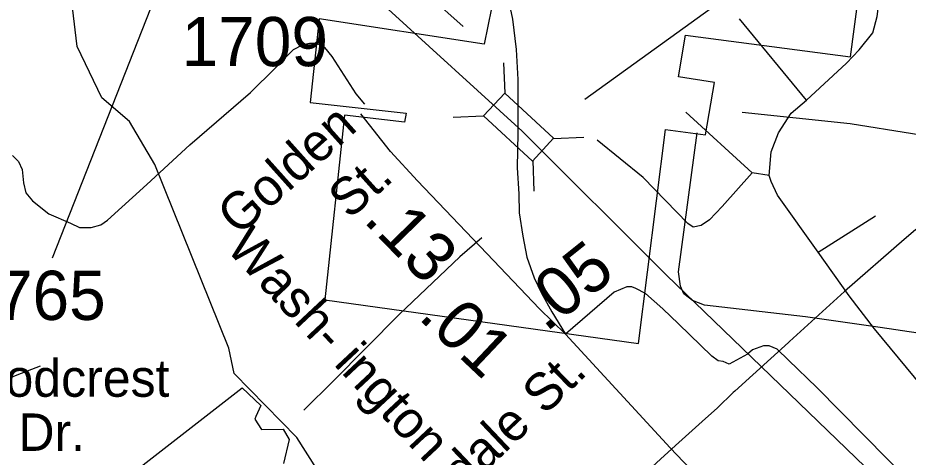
# Model space of a CAD drawing. Extents: x 2169602 to 2449496, y 721995 to 810662.
# Drawn here: x 2395899 to 2398161, y 760928 to 762044 of the extents above; entities that cross this region are included whole.
import ezdxf

# ---------------------------------------------------------------- set-up
doc = ezdxf.new("R2010")
doc.units = 0
doc.layers.add('Default', color=7, linetype='Continuous')

msp = doc.modelspace()

# ---------------------------------------------------------------- linework, layer by layer
at = {"layer": 'Default'}
for p, q in [((2397339.6, 761837.5), (2399226.4, 763199.6)), ((2396616.9, 763034.4), (2395986, 761433.3)), ((2397902.5, 761834.4), (2397732, 762041.7)), ((2397132.9, 761929.9), (2397135.9, 761852.8)), ((2397005.1, 761791.9), (2397082.2, 761794.9)), ((2397764.2, 761650.1), (2397596.1, 761804.4)), ((2397259.6, 761737.6), (2397336.7, 761740.5)), ((2397207.1, 761681), (2397210, 761603.9)), ((2397808, 761643.2), (2397764.2, 761650.1)), ((2397932.4, 761448.5), (2398077.5, 761540.7))]:
    msp.add_line(p, q, dxfattribs=at)
for points in [[(2393113.8, 763990.4), (2393664.8, 763904.2), (2394123.2, 763828.7), (2394419.3, 763776.4), (2394545.5, 763757.3), (2394677.6, 763718), (2394811.6, 763680.7), (2394880.6, 763662.8), (2394981.1, 763624.6), (2395085.9, 763586.4), (2395154.7, 763558), (2395254.1, 763507.2), (2395455, 763380.5), (2395577.5, 763297.3), (2395641.8, 763239.7), (2395885.2, 763011), (2396178.6, 762712.7), (2396830.1, 762074.7), (2397180.4, 761755.6)], [(2396658, 760898.6), (2396607.4, 760977.5), (2396448.2, 761140.5), (2396435.4, 761204.7), (2396247, 761671.3), (2396182.8, 761780.5), (2396112.2, 761840.4), (2396050.1, 761971), (2396026.5, 762170.1), (2396058.6, 762358.4), (2396198.4, 762481.7), (2395686.4, 763312.2)], [(2400226.9, 762691.7), (2400142.7, 762773.5), (2400032.7, 762881.6), (2399877.4, 763036.3), (2399628.2, 762811.5), (2399364.7, 762577.8), (2399103.2, 762340.1), (2398871.7, 762130), (2398419.9, 761721.1), (2398179.7, 761504.9), (2398150.9, 761480.6), (2397998.9, 761348.6), (2397859.4, 761221.7), (2397856.7, 761219.3), (2397811.9, 761178.6), (2397720.7, 761095.6), (2397716.4, 761091.6), (2397676.7, 761053.3), (2397637.4, 761018.1), (2397578.4, 760965.3), (2397541.4, 760931.7), (2397427.4, 760826.9)], [(2400226.9, 762691.7), (2400142.7, 762773.5), (2400032.7, 762881.6), (2399877.4, 763036.3), (2399628.2, 762811.5), (2399364.7, 762577.8), (2399103.2, 762340.1), (2398871.7, 762130), (2398419.9, 761721.1), (2398179.7, 761504.9), (2398150.9, 761480.6), (2397998.9, 761348.6), (2397859.4, 761221.7), (2397856.7, 761219.3), (2397811.9, 761178.6), (2397720.7, 761095.6), (2397716.4, 761091.6), (2397676.7, 761053.3), (2397637.4, 761018.1), (2397578.4, 760965.3), (2397541.4, 760931.7), (2397427.4, 760826.9)], [(2396699.2, 762540.9), (2396805.1, 762484.8), (2396911.7, 762419.8), (2396991.8, 762354.9), (2397039.7, 762302.6), (2397079.4, 762245.2), (2397104, 762201), (2397126.1, 762153.1), (2397141.9, 762104.5), (2397155.7, 762040.2), (2397164.6, 761963.3), (2397169, 761887), (2397169, 761837.8), (2397169, 761751.4)], [(2397902.5, 761834.4), (2398003.8, 761928.8), (2398036.1, 761962.2), (2398070.6, 762006), (2398082.1, 762047.4), (2398089, 762100.4), (2398096, 762208.7), (2398091.3, 762283.5)], [(2397030.4, 762021.8), (2396859.5, 762174.9)], [(2395885.3, 761694.5), (2395900.6, 761679.2), (2395910.4, 761658.4), (2395913.7, 761624.6), (2395919.2, 761599.5), (2395936.6, 761578.7), (2395978.1, 761546), (2396032.7, 761521.9), (2396055.7, 761511), (2396085.1, 761511.6), (2396110.3, 761518.1), (2396126.6, 761530.1), (2396227.1, 761620.8), (2396336.3, 761721.2), (2396490.3, 761853.9), (2396552.5, 761916.1), (2396599.5, 761963.1), (2396623.5, 761976.2), (2396639.9, 761979.5), (2396658.5, 761979.5), (2396678.1, 761968.6), (2396696.7, 761945.6), (2396757.8, 761850.6), (2396779.7, 761824.4)], [(2397808, 761643.2), (2397812.6, 761703.1), (2397831, 761751.4), (2397863.3, 761802.1), (2397902.5, 761834.4)], [(2397290.1, 761240), (2397224.5, 761304.3), (2397090.8, 761445.5), (2396914.2, 761629.7), (2396846.1, 761704.1), (2396770.4, 761799.9)], [(2398330, 761723.6), (2398013.3, 761774.4), (2397739.2, 761803.3)], [(2397169, 761751.4), (2397167.7, 761663.1), (2397171.3, 761596.7), (2397172.4, 761548.1), (2397181.6, 761489.1), (2397191.7, 761436.1), (2397210.6, 761383.7), (2397229.5, 761344), (2397255.4, 761296.7), (2397290.1, 761240)], [(2397180.4, 761755.6), (2397547, 761389.9), (2398148, 760809.6), (2398243.3, 760695.3), (2398561.1, 760375.1), (2398917, 760005.3), (2399282.7, 759659.4), (2399578.2, 759401.3), (2399837.5, 759132.8), (2399964.9, 759007.9)], [(2398299.4, 761225.6), (2398089.8, 761256.8), (2397899.8, 761284.1), (2397643.1, 761314.1), (2397612.6, 761326.1), (2397590.7, 761342.5), (2397582, 761362.1), (2397577.6, 761398.2), (2397624.6, 761751.4)], [(2397764.2, 761650.1), (2397688.2, 761564.8), (2397656, 761530.3), (2397635.3, 761516.5), (2397614.5, 761511.9), (2397600.7, 761521.1), (2397487.8, 761638.6), (2397370.4, 761733)], [(2397932.4, 761448.5), (2397828.7, 761593.6), (2397812.6, 761628.2), (2397808, 761643.2)], [(2397077.8, 761484.8), (2397022.1, 761436.7), (2396868.1, 761290.4), (2396701, 761121.7), (2396625.7, 761046.9)], [(2398312.5, 760747.1), (2398328.6, 760788.6), (2398328.6, 760830), (2398294.1, 760945.2), (2398248, 761035), (2398197.3, 761106.5), (2398075.2, 761253.9), (2398010.7, 761338), (2397932.4, 761448.5)], [(2397752.9, 761189.5), (2397706, 761164.2), (2397691.1, 761170.6), (2397678.2, 761172.4), (2397661.8, 761184.4), (2397577, 761266.4), (2397537.3, 761304.9), (2397493.8, 761343.4), (2397469.2, 761356.6), (2397458.9, 761360.3), (2397445.8, 761360.4), (2397413.7, 761347.2), (2397290.1, 761240)], [(2397290.1, 761240), (2397556.2, 760951.1), (2397828.6, 760664.8), (2398032.9, 760442.9), (2398231, 760244.8), (2398624.5, 759862.7), (2398935.4, 759582), (2399256.3, 759248.5), (2399505, 759007.9)], [(2399857.3, 759605.4), (2399708.5, 759720.2), (2399539.5, 759827.4), (2399304.9, 759977.5), (2398868.5, 760261.2), (2398659.2, 760401.2), (2398575.9, 760469.3), (2398490.1, 760547.5), (2398108, 760922.8), (2397928.3, 761105), (2397856.4, 761174.4), (2397828, 761202.1), (2397807.2, 761210.9), (2397793.3, 761210.3), (2397765.4, 761200.4), (2397752.9, 761189.5)], [(2395955.5, 761158.5), (2395933.7, 761150.4), (2395907.7, 761140.1), (2395871.4, 761126.2)], [(2395928, 760683.1), (2396469.2, 761104.2), (2396516, 761058.7), (2396503.7, 761031.3), (2396500.7, 761024.5), (2396518.2, 760997.7), (2396573.2, 760999.1), (2396588.7, 760972.9), (2396574, 760911.3)], [(2395928, 760683.1), (2396469.2, 761104.2), (2396516, 761058.7), (2396503.7, 761031.3), (2396500.7, 761024.5), (2396518.2, 760997.7), (2396573.2, 760999.1), (2396588.7, 760972.9), (2396574, 760911.3)]]:
    msp.add_lwpolyline(points, dxfattribs=at)
for points in [[(2396521.9, 763183.7), (2396411.3, 762202.4), (2396770.6, 762156.3), (2396766, 762114.8), (2397102.4, 762068.8), (2397083.9, 761976.6), (2396664.7, 762041.1), (2396641.7, 761829.2), (2396885.8, 761801.6), (2396881.2, 761778.5), (2396729.2, 761797), (2396678.5, 761327.1), (2397475.5, 761216.5), (2397544.6, 761760.1), (2397646, 761746.3), (2397669, 761879.9), (2397576.9, 761893.7), (2397595.3, 761999.7), (2398014.5, 761944.4), (2398120.5, 762750.6), (2397636.8, 762819.7), (2397655.2, 763008.6)], [(2397135.9, 761852.8), (2397259.8, 761737.9), (2397206.1, 761680), (2397082.2, 761794.9)]]:
    msp.add_lwpolyline(points, close=True, dxfattribs=at)

# ---------------------------------------------------------------- texts
for s, height, p in [('1709', 125, (2396315.1, 761921.1)), ('1765', 125, (2395750.4, 761276.3)), ('Woodcrest', 95, (2395677.2, 761081.1)), ('Dr.', 95, (2395900.5, 760943.7))]:
    msp.add_text(s, height=height, dxfattribs=at).set_placement(p)
for s, height, rotation, p in [('Golden', 95, 41.8513, (2396460, 761487.5)), ('St.', 95, 41.8513, (2396741.6, 761529.8)), ('.13', 125, 314.2441, (2396774.3, 761527.8)), ('Wash- ington', 95, 313.0757, (2396424.7, 761457.3)), ('.05', 125, 38.6942, (2397240.2, 761243.3)), ('.01', 125, 316.6406, (2396913.5, 761281.3)), ('St.', 95, 44.3186, (2397237.8, 761032.4)), ('Iron- dale', 95, 43.4652, (2396817.4, 760635.1))]:
    msp.add_text(s, height=height, rotation=rotation, dxfattribs=at).set_placement(p)

doc.saveas('drawing.dxf')
